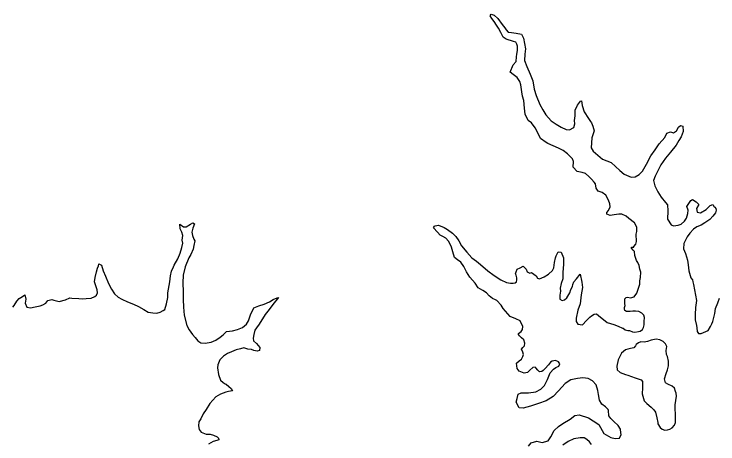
# Model space of a CAD drawing. Extents: x -492261 to -432772, y 1441225 to 1452922.
# Drawn here: x -461384.3 to -461290.7, y 1452429.3 to 1452486.5 of the extents above; entities that cross this region are included whole.
import ezdxf

# ---------------------------------------------------------------- set-up
doc = ezdxf.new("R2010")
doc.units = 0
doc.layers.add('Default', color=7, linetype='Continuous')

msp = doc.modelspace()

# ---------------------------------------------------------------- linework, layer by layer
at = {"layer": 'Default'}
for points in [[(-461317.015, 1452477.56), (-461317.364, 1452478.088), (-461317.912, 1452478.491), (-461318.311, 1452478.819), (-461317.907, 1452479.794), (-461317.506, 1452480.244), (-461317.478, 1452480.87), (-461317.427, 1452481.221), (-461317.325, 1452481.697), (-461317.349, 1452482.098), (-461317.348, 1452482.298), (-461317.422, 1452482.549), (-461317.571, 1452482.8), (-461317.871, 1452482.902), (-461318.845, 1452483.207), (-461319.269, 1452483.485), (-461319.542, 1452484.113), (-461319.865, 1452484.691), (-461320.114, 1452485.068), (-461320.437, 1452485.57), (-461320.735, 1452485.948), (-461320.959, 1452486.3), (-461320.833, 1452486.55), (-461320.434, 1452486.423), (-461319.935, 1452485.944), (-461319.363, 1452485.139), (-461319.04, 1452484.712), (-461318.84, 1452484.46), (-461318.592, 1452484.133), (-461318.117, 1452484.081), (-461317.517, 1452484.028), (-461316.817, 1452483.875), (-461316.544, 1452483.347), (-461316.274, 1452481.917), (-461316.377, 1452481.191), (-461316.405, 1452480.389), (-461316.108, 1452479.586), (-461315.637, 1452478.531), (-461315.315, 1452477.652), (-461315.119, 1452476.549), (-461314.847, 1452475.695), (-461314.351, 1452474.49), (-461313.954, 1452473.786), (-461313.581, 1452473.133), (-461312.859, 1452472.353), (-461312.21, 1452471.874), (-461311.536, 1452471.495), (-461310.862, 1452471.191), (-461310.412, 1452471.139), (-461309.836, 1452471.437), (-461309.734, 1452471.938), (-461309.758, 1452472.364), (-461309.655, 1452473.015), (-461309.678, 1452473.742), (-461309.35, 1452474.442), (-461308.948, 1452474.967), (-461308.823, 1452475.016), (-461308.725, 1452474.389), (-461308.478, 1452473.536), (-461307.906, 1452472.631), (-461307.608, 1452472.254), (-461307.483, 1452472.078), (-461307.31, 1452471.626), (-461307.162, 1452470.999), (-461307.466, 1452470.073), (-461307.521, 1452468.745), (-461307.272, 1452468.317), (-461306.051, 1452467.234), (-461304.902, 1452466.778), (-461303.706, 1452465.745), (-461303.132, 1452465.241), (-461302.234, 1452464.836), (-461301.708, 1452464.884), (-461301.157, 1452465.207), (-461300.705, 1452465.631), (-461300.202, 1452466.556), (-461299.598, 1452467.681), (-461299.045, 1452468.481), (-461298.492, 1452469.255), (-461297.763, 1452470.129), (-461297.461, 1452470.704), (-461297.01, 1452470.878), (-461296.586, 1452470.725), (-461296.185, 1452470.999), (-461295.908, 1452471.499), (-461295.657, 1452471.724), (-461295.332, 1452471.647), (-461295.31, 1452470.895), (-461295.588, 1452470.194), (-461295.889, 1452469.695), (-461296.217, 1452469.094), (-461296.995, 1452468.171), (-461297.673, 1452467.347), (-461298.277, 1452466.497), (-461298.755, 1452465.522), (-461299.033, 1452464.947), (-461299.26, 1452464.396), (-461299.087, 1452463.694), (-461298.69, 1452462.865), (-461298.218, 1452462.186), (-461297.645, 1452461.482)], [(-461303.932, 1452445.018), (-461303.358, 1452444.74), (-461303.283, 1452444.714), (-461303.009, 1452444.488), (-461302.659, 1452444.436), (-461302.434, 1452444.435), (-461302.059, 1452444.258), (-461301.734, 1452444.181), (-461301.259, 1452444.304), (-461301.009, 1452444.353), (-461300.733, 1452444.553), (-461300.582, 1452444.803), (-461300.48, 1452445.178), (-461300.479, 1452445.629), (-461300.452, 1452446.13), (-461300.526, 1452446.456), (-461300.8, 1452446.733), (-461301.199, 1452446.961), (-461301.624, 1452447.013), (-461301.999, 1452446.989), (-461302.349, 1452446.966), (-461302.624, 1452446.942), (-461302.824, 1452446.968), (-461303.049, 1452447.069), (-461303.123, 1452447.295), (-461303.123, 1452447.496), (-461303.022, 1452447.771), (-461303.046, 1452447.972), (-461303.045, 1452448.097), (-461303.069, 1452448.348), (-461303.043, 1452448.623), (-461302.868, 1452448.823), (-461302.693, 1452448.847), (-461302.293, 1452448.77), (-461301.817, 1452448.893), (-461301.465, 1452449.393), (-461301.288, 1452449.944), (-461301.086, 1452450.594), (-461301.084, 1452451.021), (-461300.982, 1452451.496), (-461300.955, 1452452.198), (-461301.053, 1452452.574), (-461301.152, 1452453.076), (-461301.325, 1452453.478), (-461301.524, 1452453.754), (-461301.722, 1452454.407), (-461301.795, 1452454.934), (-461301.969, 1452455.11), (-461302.168, 1452455.387), (-461302.168, 1452455.512), (-461301.868, 1452455.536), (-461301.868, 1452455.586), (-461301.591, 1452455.935), (-461301.49, 1452456.261), (-461301.561, 1452457.264), (-461301.485, 1452457.614), (-461301.483, 1452458.165), (-461301.756, 1452458.768), (-461302.529, 1452459.323), (-461302.903, 1452459.626), (-461303.477, 1452459.904), (-461303.877, 1452459.931), (-461304.503, 1452459.833), (-461305.028, 1452459.735), (-461305.453, 1452459.913), (-461305.477, 1452460.113), (-461305.226, 1452460.413), (-461304.999, 1452460.888), (-461305.047, 1452461.264), (-461305.221, 1452461.766), (-461305.593, 1452462.445), (-461306.092, 1452462.773), (-461306.592, 1452462.976), (-461306.865, 1452463.378), (-461306.963, 1452463.93), (-461307.137, 1452464.181), (-461307.486, 1452464.584), (-461307.835, 1452464.936), (-461308.308, 1452465.314), (-461308.758, 1452465.442), (-461309.408, 1452465.595), (-461309.931, 1452466.149), (-461309.878, 1452466.926), (-461310.027, 1452467.277), (-461310.674, 1452467.932), (-461311.273, 1452468.386), (-461311.897, 1452468.714), (-461313.295, 1452469.322), (-461313.544, 1452469.448), (-461314.293, 1452470.003), (-461314.54, 1452470.581), (-461314.988, 1452471.385), (-461315.485, 1452472.064), (-461315.909, 1452472.392), (-461316.306, 1452473.22), (-461316.428, 1452474.023), (-461316.499, 1452475.051), (-461316.697, 1452475.628), (-461316.77, 1452476.205), (-461316.917, 1452477.133), (-461317.015, 1452477.56)], [(-461297.645, 1452461.482), (-461297.371, 1452461.155), (-461297.349, 1452460.352), (-461297.378, 1452459.225), (-461296.906, 1452458.471), (-461296.581, 1452458.369), (-461295.981, 1452458.466), (-461295.555, 1452458.565), (-461295.129, 1452458.989), (-461294.877, 1452459.389), (-461294.675, 1452459.989), (-461294.648, 1452460.44), (-461294.821, 1452460.917), (-461294.293, 1452461.717), (-461294.043, 1452461.866), (-461293.569, 1452461.538), (-461293.22, 1452461.186), (-461293.522, 1452460.661), (-461293.449, 1452460.159), (-461292.999, 1452460.082), (-461292.222, 1452460.53), (-461291.72, 1452461.079), (-461291.37, 1452461.203), (-461291.171, 1452460.901), (-461291.096, 1452460.825), (-461290.946, 1452460.674), (-461290.897, 1452460.449), (-461290.999, 1452460.073), (-461291.35, 1452459.624), (-461291.777, 1452459.199), (-461292.404, 1452458.751), (-461292.93, 1452458.453), (-461293.481, 1452458.205), (-461293.932, 1452457.931), (-461294.434, 1452457.382), (-461294.786, 1452456.907), (-461295.215, 1452455.982), (-461295.242, 1452455.305), (-461294.994, 1452454.677), (-461294.748, 1452453.774), (-461294.65, 1452453.147), (-461294.553, 1452452.37), (-461294.479, 1452452.068), (-461294.281, 1452451.441), (-461294.057, 1452451.189), (-461294.033, 1452450.914), (-461293.909, 1452450.537)], [(-461383.612, 1452448.661), (-461383.186, 1452448.96), (-461382.885, 1452449.159), (-461382.737, 1452448.607), (-461382.814, 1452448.056), (-461382.616, 1452447.529), (-461382.141, 1452447.427), (-461381.49, 1452447.574), (-461380.84, 1452447.721), (-461380.464, 1452447.845), (-461380.063, 1452448.069), (-461379.837, 1452448.419), (-461379.286, 1452448.542), (-461379.011, 1452448.465), (-461378.312, 1452448.287), (-461377.486, 1452448.483), (-461376.91, 1452448.756), (-461376.635, 1452448.705), (-461375.71, 1452448.676), (-461375.21, 1452448.648), (-461374.71, 1452448.671), (-461374.059, 1452448.744), (-461373.558, 1452448.942), (-461373.358, 1452449.116), (-461373.207, 1452449.416), (-461373.255, 1452449.843), (-461373.428, 1452450.37), (-461373.601, 1452450.897), (-461373.499, 1452451.473), (-461373.321, 1452452.249), (-461373.194, 1452452.725), (-461373.093, 1452453.025), (-461373.017, 1452453.275), (-461372.668, 1452453.123), (-461372.446, 1452452.37), (-461372.148, 1452451.642), (-461371.727, 1452450.688), (-461371.329, 1452449.909), (-461370.931, 1452449.306), (-461370.458, 1452448.853), (-461369.959, 1452448.575), (-461369.21, 1452448.22), (-461368.436, 1452447.916), (-461367.762, 1452447.612), (-461367.063, 1452447.233), (-461366.489, 1452446.88), (-461365.84, 1452446.777), (-461365.315, 1452446.749), (-461364.864, 1452446.847), (-461364.488, 1452447.071), (-461364.263, 1452447.221), (-461364.01, 1452447.971), (-461363.857, 1452448.823), (-461363.854, 1452449.424), (-461363.574, 1452450.902), (-461363.496, 1452451.678), (-461363.369, 1452452.304), (-461363.116, 1452452.905), (-461362.991, 1452453.13), (-461362.537, 1452453.98), (-461362.21, 1452454.73), (-461361.982, 1452455.456), (-461361.855, 1452456.057), (-461361.928, 1452456.433), (-461361.851, 1452457.085), (-461361.999, 1452457.511), (-461362.198, 1452457.938), (-461362.245, 1452458.565), (-461361.772, 1452458.237), (-461361.397, 1452458.236), (-461360.845, 1452458.584), (-461360.519, 1452458.758), (-461360.295, 1452458.632), (-461360.522, 1452458.056), (-461360.674, 1452457.505), (-461360.576, 1452457.054), (-461360.377, 1452456.577), (-461360.253, 1452456.376), (-461360.38, 1452455.75), (-461360.482, 1452455.249), (-461360.785, 1452454.548), (-461361.062, 1452454.099), (-461361.566, 1452452.898), (-461361.795, 1452451.771), (-461361.874, 1452450.769), (-461361.828, 1452449.591), (-461361.807, 1452448.563), (-461361.786, 1452447.51), (-461361.665, 1452446.457), (-461361.32, 1452445.102), (-461361.022, 1452444.499), (-461360.574, 1452443.895), (-461360.225, 1452443.493), (-461359.852, 1452443.04), (-461359.453, 1452442.763), (-461358.878, 1452442.735), (-461358.102, 1452442.857), (-461357.451, 1452443.129), (-461356.899, 1452443.553), (-461356.498, 1452443.827), (-461356.072, 1452444.276)], [(-461321.969, 1452449.736), (-461322.593, 1452450.09), (-461322.99, 1452450.718), (-461323.662, 1452451.524), (-461324.135, 1452452.253), (-461324.482, 1452452.956), (-461324.88, 1452453.509), (-461325.304, 1452453.837), (-461325.728, 1452454.139), (-461325.951, 1452454.892), (-461326.123, 1452455.495), (-461326.223, 1452455.746), (-461326.521, 1452456.324), (-461326.869, 1452456.726), (-461327.268, 1452456.954), (-461327.643, 1452457.131), (-461327.966, 1452457.533), (-461328.514, 1452458.112), (-461328.389, 1452458.312), (-461328.289, 1452458.337), (-461327.863, 1452458.435), (-461327.114, 1452458.156), (-461326.665, 1452457.878), (-461325.967, 1452457.374), (-461325.543, 1452456.921), (-461325.145, 1452456.368), (-461324.772, 1452455.689), (-461324.075, 1452454.859), (-461323.428, 1452454.104), (-461322.804, 1452453.65), (-461322.256, 1452453.196), (-461321.284, 1452452.365), (-461320.461, 1452451.735), (-461319.563, 1452451.179), (-461318.789, 1452450.825), (-461318.264, 1452450.722), (-461317.914, 1452450.721), (-461317.639, 1452450.769), (-461317.463, 1452450.894), (-461317.412, 1452451.169), (-461317.436, 1452451.445), (-461317.51, 1452451.771), (-461317.609, 1452451.972), (-461317.533, 1452452.248), (-461317.382, 1452452.598), (-461316.981, 1452452.772), (-461316.58, 1452452.995), (-461316.207, 1452452.568), (-461316.033, 1452452.241), (-461315.709, 1452452.039), (-461315.458, 1452452.163), (-461314.86, 1452451.709), (-461314.686, 1452451.383), (-461314.411, 1452451.306), (-461313.785, 1452451.554), (-461313.209, 1452451.902), (-461312.707, 1452452.401), (-461312.505, 1452452.751), (-461312.428, 1452453.453), (-461312.3, 1452454.104), (-461312.199, 1452454.379), (-461311.922, 1452454.879), (-461311.522, 1452454.852), (-461311.225, 1452454.099), (-461311.203, 1452453.247), (-461311.307, 1452452.144), (-461311.311, 1452451.292), (-461311.513, 1452450.667), (-461311.665, 1452450.041), (-461311.642, 1452449.64), (-461311.694, 1452449.114), (-461311.72, 1452448.863), (-461311.696, 1452448.587), (-461311.421, 1452448.436), (-461311.071, 1452448.509), (-461310.795, 1452448.784), (-461310.367, 1452449.433), (-461310.265, 1452449.884), (-461310.039, 1452450.259), (-461309.963, 1452450.534), (-461309.862, 1452450.885), (-461309.51, 1452451.309), (-461308.983, 1452451.908), (-461308.762, 1452450.855), (-461308.689, 1452450.153), (-461308.868, 1452449.176), (-461309.022, 1452447.974), (-461309.325, 1452447.123), (-461309.554, 1452446.046), (-461309.556, 1452445.62), (-461309.307, 1452445.243), (-461308.682, 1452445.19), (-461308.18, 1452445.739), (-461307.703, 1452446.188), (-461307.503, 1452446.363), (-461307.127, 1452446.587), (-461306.852, 1452446.66), (-461306.552, 1452446.408), (-461305.405, 1452445.501), (-461304.531, 1452445.221), (-461303.932, 1452445.018)], [(-461293.909, 1452450.537), (-461293.517, 1452448.43), (-461293.645, 1452447.503), (-461293.699, 1452446.551), (-461293.702, 1452445.824), (-461293.529, 1452445.096), (-461293.48, 1452444.796), (-461293.432, 1452444.294), (-461293.258, 1452444.018), (-461292.908, 1452444.041), (-461291.981, 1452444.438), (-461291.679, 1452444.963), (-461291.503, 1452445.313), (-461291.377, 1452445.638), (-461291.098, 1452446.69), (-461290.995, 1452447.341), (-461290.693, 1452448.091), (-461290.49, 1452448.717)], [(-461309.702, 1452433.114), (-461309.126, 1452433.187), (-461307.878, 1452432.78), (-461307.254, 1452432.401), (-461306.531, 1452431.897), (-461305.835, 1452430.715), (-461304.912, 1452430.16), (-461304.362, 1452430.057), (-461303.787, 1452430.105), (-461303.535, 1452430.555), (-461303.609, 1452430.781), (-461303.632, 1452431.307), (-461303.93, 1452431.785), (-461304.529, 1452432.314), (-461304.927, 1452432.691), (-461305.176, 1452433.068), (-461305.223, 1452433.77), (-461305.273, 1452433.921), (-461305.622, 1452434.274), (-461306.121, 1452434.627), (-461306.419, 1452435.154), (-461306.566, 1452435.907), (-461306.639, 1452436.434), (-461306.886, 1452437.187), (-461307.359, 1452437.74), (-461307.958, 1452438.019), (-461308.658, 1452438.122), (-461309.359, 1452438.05), (-461310.235, 1452437.853), (-461310.987, 1452437.356), (-461311.89, 1452436.407), (-461312.593, 1452435.633), (-461313.521, 1452435.036), (-461314.547, 1452434.69), (-461315.599, 1452434.369), (-461316.6, 1452434.072), (-461317.125, 1452434.125), (-461317.497, 1452434.879), (-461317.37, 1452435.354), (-461317.243, 1452435.955), (-461316.867, 1452436.129), (-461315.867, 1452436.124), (-461314.917, 1452436.245), (-461314.24, 1452436.618), (-461313.763, 1452437.092), (-461313.335, 1452437.918), (-461312.982, 1452438.768), (-461312.53, 1452439.292), (-461312.229, 1452439.517), (-461311.853, 1452439.665), (-461311.702, 1452439.965), (-461311.876, 1452440.242), (-461312.301, 1452440.419), (-461312.726, 1452440.321), (-461312.952, 1452440.222), (-461313.228, 1452439.847), (-461313.655, 1452439.348), (-461313.906, 1452439.098), (-461314.106, 1452438.949), (-461314.407, 1452438.925), (-461314.631, 1452439.126), (-461314.88, 1452439.453), (-461315.005, 1452439.529), (-461315.28, 1452439.505), (-461315.681, 1452439.131), (-461316.032, 1452438.832), (-461316.458, 1452438.759), (-461316.682, 1452438.835), (-461317.132, 1452438.987), (-461317.406, 1452439.365), (-461317.478, 1452440.092), (-461317.102, 1452440.366), (-461316.826, 1452440.59), (-461316.751, 1452440.69), (-461316.625, 1452440.965), (-461316.524, 1452441.215), (-461316.623, 1452441.516), (-461316.796, 1452441.943), (-461316.62, 1452442.168), (-461316.394, 1452442.393), (-461316.368, 1452442.743), (-461316.492, 1452443.17), (-461316.791, 1452443.447), (-461317.09, 1452443.699), (-461317.214, 1452443.9), (-461317.189, 1452444.025), (-461316.838, 1452444.274), (-461316.661, 1452444.574), (-461316.61, 1452444.95), (-461316.982, 1452445.729), (-461317.582, 1452445.957), (-461318.305, 1452446.286), (-461318.953, 1452447.016), (-461319.227, 1452447.343), (-461319.5, 1452447.795), (-461320.098, 1452448.4), (-461320.248, 1452448.5), (-461320.647, 1452448.703), (-461321.096, 1452449.056), (-461321.47, 1452449.433), (-461321.969, 1452449.736)], [(-461384.466, 1452447.537), (-461384.29, 1452447.737), (-461383.938, 1452448.312), (-461383.612, 1452448.661)], [(-461356.072, 1452444.276), (-461355.246, 1452444.398), (-461354.57, 1452444.57), (-461353.919, 1452444.818), (-461353.392, 1452445.267), (-461353.141, 1452445.692), (-461352.838, 1452446.492), (-461352.434, 1452447.418), (-461351.758, 1452447.69), (-461351.032, 1452447.938), (-461350.331, 1452448.235), (-461349.854, 1452448.559), (-461349.303, 1452448.782), (-461349.128, 1452448.831), (-461349.907, 1452447.883), (-461350.359, 1452447.233), (-461350.887, 1452446.559), (-461351.692, 1452445.284), (-461352.069, 1452444.784), (-461352.27, 1452444.485), (-461352.422, 1452443.884), (-461352.524, 1452443.408), (-461352.45, 1452443.057), (-461352.076, 1452442.679), (-461351.628, 1452442.151), (-461351.68, 1452441.75), (-461351.955, 1452441.651), (-461352.405, 1452441.753), (-461352.729, 1452441.905), (-461353.229, 1452441.932), (-461353.729, 1452442.11), (-461354.179, 1452441.987), (-461354.755, 1452441.864), (-461355.381, 1452441.591), (-461355.907, 1452441.368), (-461356.434, 1452440.994), (-461356.936, 1452440.521), (-461357.213, 1452439.87), (-461357.239, 1452439.469), (-461357.118, 1452438.566), (-461356.87, 1452437.813), (-461356.496, 1452437.511), (-461356.222, 1452437.309), (-461356.097, 1452437.258), (-461355.748, 1452436.981), (-461355.449, 1452436.704), (-461355.25, 1452436.402), (-461355.776, 1452436.28), (-461356.151, 1452436.231), (-461356.852, 1452435.934), (-461357.454, 1452435.585), (-461358.257, 1452434.712), (-461358.735, 1452433.912), (-461359.137, 1452433.337), (-461359.465, 1452432.662), (-461359.716, 1452432.262), (-461359.768, 1452431.711), (-461359.695, 1452431.259), (-461359.421, 1452430.907), (-461358.772, 1452430.604), (-461358.222, 1452430.601), (-461357.773, 1452430.474), (-461357.273, 1452430.246), (-461357.099, 1452430.095), (-461357.075, 1452429.844), (-461357.325, 1452429.77), (-461357.826, 1452429.622), (-461358.427, 1452429.299)], [(-461297.482, 1452442.284), (-461297.54, 1452442.358), (-461297.639, 1452442.634), (-461297.789, 1452442.785), (-461297.963, 1452442.936), (-461298.412, 1452443.189), (-461298.912, 1452443.266), (-461299.538, 1452443.144), (-461300.038, 1452442.97), (-461300.489, 1452442.847), (-461300.939, 1452442.899), (-461301.239, 1452442.8), (-461301.54, 1452442.576), (-461301.641, 1452442.376), (-461301.867, 1452442.127), (-461302.292, 1452442.028), (-461302.643, 1452441.955), (-461302.993, 1452441.831), (-461303.495, 1452441.407), (-461303.948, 1452440.532), (-461304.127, 1452439.655), (-461304.078, 1452439.204), (-461303.68, 1452438.826), (-461302.955, 1452438.572), (-461302.681, 1452438.496), (-461301.707, 1452438.116), (-461300.908, 1452437.836), (-461300.708, 1452437.61), (-461300.711, 1452436.808), (-461300.739, 1452436.006), (-461300.493, 1452435.077), (-461300.119, 1452434.7), (-461299.545, 1452434.221), (-461299.222, 1452433.869), (-461298.998, 1452433.542), (-461298.8, 1452432.814), (-461298.678, 1452432.187), (-461298.653, 1452431.986), (-461298.38, 1452431.509), (-461298.106, 1452431.307), (-461297.756, 1452431.155), (-461297.381, 1452431.204), (-461297.081, 1452431.303), (-461296.755, 1452431.476), (-461296.454, 1452431.801), (-461296.327, 1452432.151), (-461296.326, 1452432.477), (-461296.325, 1452432.728), (-461296.369, 1452434.532)], [(-461297.524, 1452441.213), (-461297.573, 1452441.749), (-461297.482, 1452442.284)], [(-461296.369, 1452434.532), (-461296.189, 1452435.66), (-461296.238, 1452436.086), (-461296.312, 1452436.312), (-461296.46, 1452436.764), (-461296.76, 1452437.016), (-461297.359, 1452437.294), (-461297.658, 1452437.446), (-461297.806, 1452437.973), (-461297.579, 1452438.699), (-461297.402, 1452439.174), (-461297.275, 1452439.7), (-461297.272, 1452440.351), (-461297.395, 1452440.953), (-461297.524, 1452441.213)], [(-461315.893, 1452429.006), (-461315.542, 1452429.456), (-461314.791, 1452429.703), (-461314.066, 1452429.525), (-461313.24, 1452429.721), (-461312.913, 1452430.246), (-461312.46, 1452431.096), (-461311.908, 1452431.645), (-461311.331, 1452432.044), (-461310.354, 1452432.616), (-461309.702, 1452433.114)], [(-461307.491, 1452429.244), (-461307.764, 1452429.596), (-461308.113, 1452429.899), (-461308.463, 1452430.126), (-461309.013, 1452430.153), (-461309.838, 1452430.007), (-461310.59, 1452429.659), (-461311.317, 1452429.136)]]:
    msp.add_lwpolyline(points, dxfattribs=at)

doc.saveas('drawing.dxf')
